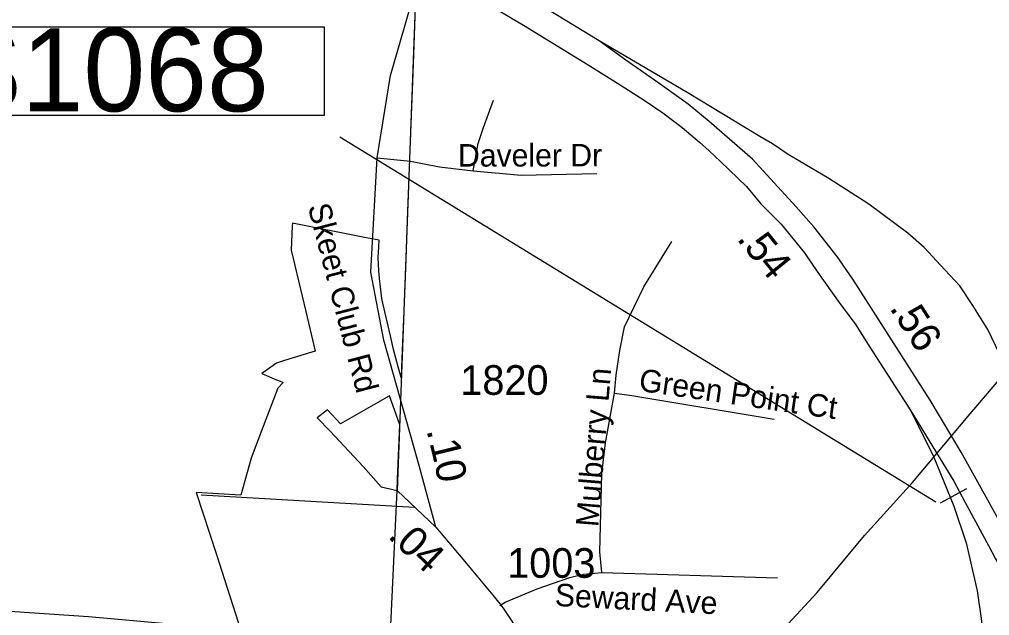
# Model space of a CAD drawing. Extents: x 1662474 to 1856135, y 779280 to 917889.
# Drawn here: x 1689866 to 1693953, y 823910 to 826421 of the extents above; entities that cross this region are included whole.
import ezdxf

# ---------------------------------------------------------------- set-up
doc = ezdxf.new("R2010")
doc.units = 0
for name, color, linetype in [('Default', 7, 'Continuous'), ('Exist Boundary Political City Limit New', 7, 'Continuous'), ('Exist Boundary Political CountyLine', 7, 'Continuous'), ('Exist Hydrographic River Shore Label', 7, 'Continuous'), ('Exist Road Non-System Type 51', 7, 'Continuous'), ('Exist Road Non-System Type 51 Label', 7, 'Continuous'), ('Exist Road Primary US Divided Attributed', 7, 'Continuous'), ('Exist Road Primary US Mileage Hundredths English Label', 7, 'Continuous'), ('Exist Road Primary US Structure Ovrhead Sign CELL', 7, 'Continuous'), ('Exist Road Secondary Mileage Hundredths English Label', 7, 'Continuous'), ('Exist Road Secondary Mileage Tenths English Label', 7, 'Continuous'), ('Exist Road Secondary Type 51 Attributed', 7, 'Continuous'), ('Exist Road Secondary Type 51 Label', 7, 'Continuous'), ('Exist Road Secondary Type 51 Number Label', 7, 'Continuous'), ('Exist Utilities Electrical Transmission Line', 7, 'Continuous'), ('Map Preparation Boundary City Limit Buffer Line', 7, 'Continuous')]:
    doc.layers.add(name, color=color, linetype=linetype)

msp = doc.modelspace()

# ---------------------------------------------------------------- linework, layer by layer
at = {"layer": 'Default'}
msp.add_lwpolyline([(1691456.6, 824436.4), (1691458, 824484.8), (1691467.8, 824713.1), (1691425.1, 824836.2), (1691218.8, 824717.4), (1691164.1, 824776.3), (1691120.5, 824742.5), (1691174.8, 824686.8), (1691313.6, 824537.6), (1691389.1, 824452), (1691456.6, 824436.4)], dxfattribs=at)
at = {"layer": 'Exist Boundary Political City Limit New'}
for points in [[(1691539, 826634.2), (1691522.6, 826195.4), (1691514.6, 825982.2), (1691499.4, 825575.4), (1691493.2, 825413.1), (1691485, 825192), (1691477.5, 824993.6), (1691474.5, 824912.1), (1691472.6, 824919.1), (1691462.1, 824958.1), (1691442.1, 825031.2), (1691429.1, 825087.9), (1691416.8, 825142.2), (1691396.2, 825225.9), (1691392.6, 825246.4), (1691385, 825306.3), (1691384.9, 825307.2), (1691384, 825316.1), (1691379.9, 825361.9), (1691376.9, 825418.4), (1691378, 825439.8), (1691379.4, 825462.8), (1691381.1, 825491.6), (1691319.6, 825502.2), (1691016, 825563.5), (1691015.5, 825551.4), (1691010.6, 825449.5), (1691072.1, 825190.9), (1691112.1, 825024.5), (1691005.1, 824991.2), (1690973.6, 824981.4), (1690949.1, 824973.9), (1690886.4, 824930.4), (1690949.2, 824903.5), (1690963.6, 824897.4), (1690977.2, 824891.5), (1690954.2, 824867.6), (1690885.6, 824688.4), (1690842.6, 824573.9), (1690797.9, 824417.9)], [(1690797.9, 824417.9), (1690610.9, 824428.4), (1690696.4, 824166.9), (1690798.4, 823847.2), (1690156.9, 823905.5), (1689679, 823937.5)]]:
    msp.add_lwpolyline(points, dxfattribs=at)
at = {"layer": 'Exist Boundary Political CountyLine'}
for points in [[(1693532.8, 878638.3), (1693519.9, 877349.9), (1693492, 876609.6), (1693453.8, 875667.6), (1693430.2, 875135.3), (1693375.3, 874115.3), (1693330.7, 873313.6), (1693283.8, 872475.6), (1693250.6, 871813.5), (1693208.1, 871017.3), (1693160.5, 870131.4), (1693122.4, 869369.3), (1693086.5, 868609.1), (1693046.7, 867715.1), (1693006.5, 866759), (1692985.5, 866061), (1692761.5, 860283.7), (1692552.7, 854372.1), (1692258.3, 846140.6), (1691699.3, 830912), (1691456.7, 824436.5)], [(1690989.8, 814167.1), (1691300.1, 821093.4), (1691456.7, 824436.5)]]:
    msp.add_lwpolyline(points, dxfattribs=at)
at = {"layer": 'Exist Hydrographic River Shore Label'}
msp.add_line((1693726.9, 824387.8), (1691215.2, 825925.9), dxfattribs=at)
msp.add_lwpolyline([(1689593.5, 826390.9), (1691150.2, 826390.9), (1691150.2, 826016.3), (1689593.5, 826016.3)], close=True, dxfattribs=at)
at = {"layer": 'Exist Road Non-System Type 51'}
for p, q in [((1691529.6, 824365.8), (1690631.8, 824417.6)), ((1692319, 824091.1), (1693059.6, 824069.9))]:
    msp.add_line(p, q, dxfattribs=at)
for points in [[(1691777, 825784), (1691799.1, 825898.4), (1691820.4, 825966.7), (1691863.6, 826081.1)], [(1691513.2, 825823.9), (1691635.4, 825799.8), (1691777, 825784)], [(1691777, 825784), (1691980.1, 825765.4), (1692298, 825771.7)], [(1692373.1, 824846.8), (1692379.9, 824923.1), (1692394.9, 825027), (1692415.6, 825126.2), (1692495.9, 825295), (1692614.6, 825486.4)], [(1692319, 824091.1), (1692311.4, 824178.8), (1692319.5, 824507.1), (1692335.6, 824638.1), (1692373.1, 824846.8)], [(1692373.1, 824846.8), (1692446.1, 824837), (1693046, 824737)], [(1691889.9, 823952.2), (1691911.6, 823966.2), (1692046.4, 824022.9), (1692184.9, 824070.9), (1692242.6, 824085.1), (1692319, 824091.1)]]:
    msp.add_lwpolyline(points, dxfattribs=at)
at = {"layer": 'Exist Road Primary US Divided Attributed'}
for points in [[(1692308.8, 826331.1), (1692028.7, 826500.7), (1691854.4, 826601), (1691839, 826609.7), (1691594.9, 826756.5)], [(1691565.4, 826656.9), (1691691.9, 826574.4), (1691989.4, 826397.3), (1692261.6, 826229.9), (1692385.2, 826152.5), (1692498.1, 826080.7), (1692575.8, 826027.9), (1692657.9, 825966.4), (1692730.5, 825904.1), (1692771, 825868.4), (1692818.9, 825822.8), (1692928.8, 825717.8), (1692989.6, 825645.3), (1693075.5, 825559.4), (1693173.8, 825437.7), (1693229.9, 825355.9), (1693322.3, 825224.8), (1693386.4, 825138.7), (1693448.7, 825040.3), (1693621.4, 824772.1)], [(1694124.7, 824075.9), (1694074.2, 824166.7), (1693833.2, 824598.7), (1693703.5, 824817.7), (1693377.5, 825326.7), (1693311, 825423), (1693213.3, 825547.6), (1693137.5, 825633.9), (1692953.8, 825832.1), (1692771.6, 825991.9), (1692683.9, 826064.1), (1692555, 826155.2), (1692420.4, 826249.2), (1692308.8, 826331.1)], [(1693827.6, 825299), (1693764.2, 825366.2), (1693678, 825460.1), (1693609, 825520.8), (1693444, 825642.7), (1693276.1, 825751.4), (1693105, 825852.6), (1693038.6, 825896.8), (1692984.5, 825928.8), (1692679.6, 826113.1), (1692308.8, 826331.1)], [(1694124.7, 824075.9), (1694129.6, 824273.4), (1694126.5, 824429.9), (1694114.3, 824580.3), (1694098.9, 824681.6), (1694065.1, 824838.2), (1694011.7, 824977), (1693946, 825115), (1693881.9, 825216.9), (1693827.6, 825299)], [(1693621.4, 824772.1), (1693802, 824476.2), (1693849.3, 824388.8), (1693948.2, 824205.8), (1693978.4, 824149.6), (1694035.2, 824050.1), (1694070.1, 823988.4), (1694111, 823916.9)], [(1693621.4, 824772.1), (1693718.9, 824577.7), (1693802.8, 824370.4), (1693854.1, 824216.7), (1693900.7, 824014), (1693918.3, 823897.2), (1693931, 823784.9), (1693933.9, 823707.8), (1693938, 823596.8), (1693932.8, 823439.7), (1693931, 823401.6), (1693920, 823294.6), (1693889.1, 823133.9), (1693866.1, 823015.1), (1693839.5, 822908.4), (1693806.7, 822753.5), (1693795.6, 822704.4), (1693788.2, 822660.9)]]:
    msp.add_lwpolyline(points, dxfattribs=at)
at = {"layer": 'Exist Road Primary US Structure Ovrhead Sign CELL'}
msp.add_line((1693746.6, 824385.7), (1693857.9, 824445.8), dxfattribs=at)
at = {"layer": 'Exist Road Secondary Type 51 Attributed'}
msp.add_line((1691456.7, 824436.5), (1691619.7, 824282.9), dxfattribs=at)
for points in [[(1691373.6, 825838.3), (1691429.6, 826185.6), (1691565.4, 826656.9)], [(1691619.7, 824282.9), (1691551.7, 824536.8), (1691401.6, 825070.9), (1691345.6, 825356.5), (1691373.6, 825838.3)], [(1691373.6, 825838.3), (1691513.2, 825823.9)], [(1691619.7, 824282.9), (1691726.9, 824155.7), (1691867.5, 823987.1), (1691889.4, 823959), (1691903.1, 823941.3), (1691940.8, 823886.4), (1691993.8, 823796.2), (1692081.1, 823636.4), (1692264.2, 823268.4), (1692608.1, 822597.9)]]:
    msp.add_lwpolyline(points, dxfattribs=at)
at = {"layer": 'Exist Utilities Electrical Transmission Line'}
msp.add_lwpolyline([(1692929.2, 823686.1), (1693226.7, 824007), (1693425.5, 824246.9), (1693627.9, 824470.7), (1693863.1, 824750.3), (1694114.5, 825045.6)], dxfattribs=at)
at = {"layer": 'Map Preparation Boundary City Limit Buffer Line'}
for points in [[(1691539, 826634.2), (1691522.6, 826195.4), (1691514.6, 825982.2), (1691499.4, 825575.4), (1691493.2, 825413.1), (1691485, 825192), (1691477.5, 824993.6), (1691474.5, 824912.1), (1691472.6, 824919.1), (1691462.1, 824958.1), (1691442.1, 825031.2), (1691429.1, 825087.9), (1691416.8, 825142.2), (1691396.2, 825225.9), (1691392.6, 825246.4), (1691385, 825306.3), (1691384.9, 825307.2), (1691384, 825316.1), (1691379.9, 825361.9), (1691376.9, 825418.4), (1691378, 825439.8), (1691379.4, 825462.8), (1691381.1, 825491.6), (1691319.6, 825502.2), (1691016, 825563.5), (1691015.5, 825551.4), (1691010.6, 825449.5), (1691072.1, 825190.9), (1691112.1, 825024.5), (1691005.1, 824991.2), (1690973.6, 824981.4), (1690949.1, 824973.9), (1690886.4, 824930.4), (1690949.2, 824903.5), (1690963.6, 824897.4), (1690977.2, 824891.5), (1690954.2, 824867.6), (1690885.6, 824688.4), (1690842.6, 824573.9), (1690797.9, 824417.9)], [(1691456.6, 824436.4), (1691458, 824484.8), (1691467.8, 824713.1), (1691425.1, 824836.2), (1691218.8, 824717.4), (1691164.1, 824776.3), (1691120.5, 824742.5), (1691174.8, 824686.8), (1691313.6, 824537.6), (1691389.1, 824452), (1691456.6, 824436.4)], [(1690797.9, 824417.9), (1690610.9, 824428.4), (1690696.4, 824166.9), (1690798.4, 823847.2), (1690156.9, 823905.5), (1689679, 823937.5)]]:
    msp.add_lwpolyline(points, dxfattribs=at)

# ---------------------------------------------------------------- texts
at = {"layer": 'Exist Hydrographic River Shore Label'}
msp.add_text('S1068', height=350, dxfattribs=at).set_placement((1689562.9, 826034.3))
at = {"layer": 'Exist Road Non-System Type 51 Label'}
for s, rotation, p in [('Daveler Dr', 0.0647, (1691713.6, 825801.4)), ('Mulberry Ln', 85.3128, (1692304.3, 824281.2)), ('Green Point Ct', 351.7844, (1692471.7, 824857.5)), ('Seward Ave', 357.0358, (1692119.9, 823950.9))]:
    msp.add_text(s, height=95, rotation=rotation, dxfattribs=at).set_placement(p)
at = {"layer": 'Exist Road Primary US Mileage Hundredths English Label'}
for s, rotation, p in [('.54', 308.9391, (1692885.2, 825496.6)), ('.56', 302.6418, (1693529.1, 825205.9))]:
    msp.add_text(s, height=125, rotation=rotation, dxfattribs=at).set_placement(p)
at = {"layer": 'Exist Road Secondary Mileage Hundredths English Label'}
msp.add_text('.04', height=125, rotation=316.7059, dxfattribs=at).set_placement((1691413.9, 824241.1))
at = {"layer": 'Exist Road Secondary Mileage Tenths English Label'}
for s, rotation, p in [('.', 283.7849, (1691580, 824691)), ('1', 283.7849, (1691592.8, 824638.7)), ('0', 281.3101, (1691613.5, 824554.3))]:
    msp.add_text(s, height=125, rotation=rotation, dxfattribs=at).set_placement(p)
at = {"layer": 'Exist Road Secondary Type 51 Label'}
msp.add_text('Skeet Club Rd', height=95, rotation=284.6536, dxfattribs=at).set_placement((1691080.1, 825633.5))
at = {"layer": 'Exist Road Secondary Type 51 Number Label'}
for s, p in [('1820', (1691723.2, 824840)), ('1003', (1691920.6, 824069.3))]:
    msp.add_text(s, height=125, dxfattribs=at).set_placement(p)

doc.saveas('drawing.dxf')
